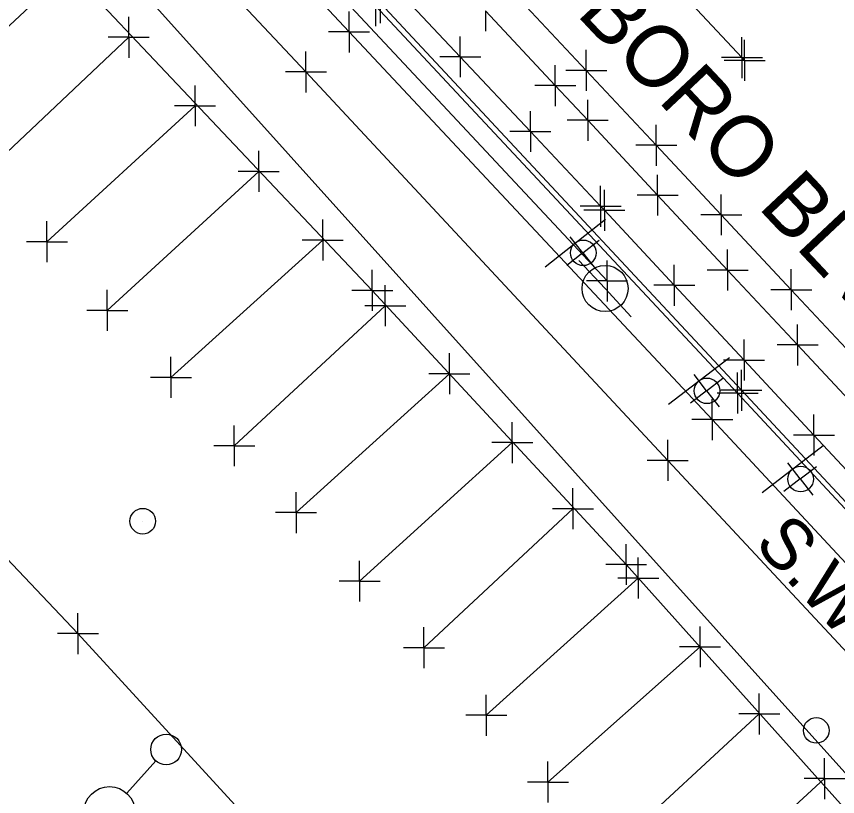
# Model space of a CAD drawing. Extents: x 0 to 1944463, y 0 to 420651.
# Drawn here: x 1943586.6 to 1943666.8, y 416881.9 to 416958.1 of the extents above; entities that cross this region are included whole.
import ezdxf

# ---------------------------------------------------------------- set-up
doc = ezdxf.new("R2010")
doc.units = 0
for name, color, linetype in [('SUR - DTM - Breaklines', 7, 'Continuous'), ('SUR - DTM - Breaklines - Points - Locators', 7, 'Continuous'), ('SUR - DTM - Spot Points - Locators', 7, 'Continuous'), ('SUR - PROPERTY - Property Lines', 7, 'Continuous'), ('SUR - TR-CTRL - Pavement Marking', 7, 'Continuous'), ('SUR - TR-CTRL - Pavement Marking - Points - Locators', 7, 'Continuous'), ('SUR - TR-CTRL - Signs and Devices', 7, 'Continuous'), ('SUR - TR-CTRL - Signs and Devices - Points - Locators', 7, 'Continuous'), ('SUR - TRAN - Features', 7, 'Continuous'), ('SUR - TRAN - Features - Points - Locators', 7, 'Continuous'), ('SUR - TRAN - Features Text', 7, 'Continuous'), ('SUR - TRAN - Roads', 7, 'Continuous'), ('SUR - TRAN - Roads Text', 7, 'Continuous'), ('SUR - UTL - Electric (Lighting)', 7, 'Continuous'), ('SUR - UTL - Fiber Optic Cable (Underground)', 7, 'Continuous'), ('SUR - UTL - Overhead Wire Crossings', 7, 'Continuous'), ('SUR - UTL - Overhead Wire Crossings - Points - Locators', 7, 'Continuous'), ('SUR - UTL - Poles and Miscellaneous', 7, 'Continuous')]:
    doc.layers.add(name, color=color, linetype=linetype)

msp = doc.modelspace()

# ---------------------------------------------------------------- linework, layer by layer
at = {"layer": 'SUR - DTM - Breaklines'}
msp.add_lwpolyline([(1943690.037, 416884.41), (1943687.662, 416887.901), (1943684.141, 416892.114), (1943657.009, 416921.299), (1943621.67, 416959.115), (1943586.87, 416996.211), (1943552.435, 417033.099), (1943548.063, 417037.789), (1943547.477, 417038.396), (1943544.67, 417041.299), (1943541.061, 417045.18), (1943540.584, 417045.813), (1943504.988, 417083.827), (1943481.846, 417108.505), (1943446.671, 417146.1), (1943414.771, 417178.279)], dxfattribs=at)
at = {"layer": 'SUR - DTM - Breaklines - Points - Locators'}
for p, q in [((1943621.67, 416959.115), (1943621.67, 416957.115)), ((1943657.009, 416921.299), (1943657.009, 416923.299)), ((1943657.009, 416921.299), (1943655.009, 416921.299)), ((1943657.009, 416921.299), (1943659.009, 416921.299)), ((1943657.009, 416921.299), (1943657.009, 416919.299))]:
    msp.add_line(p, q, dxfattribs=at)
at = {"layer": 'SUR - DTM - Spot Points - Locators'}
msp.add_line((1943598.98, 416908.778), (1943598.98, 416908.778), dxfattribs=at)
msp.add_circle((1943598.97, 416908.788), 1.25, dxfattribs=at)
at = {"layer": 'SUR - PROPERTY - Property Lines'}
for p, q in [((1943629.953, 416954.127), (1943629.953, 416956.127)), ((1943629.953, 416954.127), (1943627.953, 416954.127)), ((1943629.953, 416954.127), (1943631.953, 416954.127)), ((1943629.953, 416954.127), (1943629.953, 416952.127)), ((1943636.797, 416946.836), (1943636.797, 416948.836)), ((1943636.797, 416946.836), (1943634.797, 416946.836)), ((1943636.797, 416946.836), (1943638.797, 416946.836)), ((1943636.797, 416946.836), (1943636.797, 416944.836)), ((1943643.641, 416939.545), (1943643.641, 416941.545)), ((1943644.014, 416939.147), (1943644.014, 416941.147)), ((1943643.641, 416939.545), (1943641.641, 416939.545)), ((1943643.641, 416939.545), (1943645.641, 416939.545)), ((1943643.641, 416939.545), (1943643.641, 416937.545)), ((1943644.014, 416939.147), (1943642.014, 416939.147)), ((1943644.014, 416939.147), (1943646.014, 416939.147)), ((1943644.014, 416939.147), (1943644.014, 416937.147)), ((1943650.831, 416931.831), (1943650.831, 416933.831)), ((1943650.831, 416931.831), (1943648.831, 416931.831)), ((1943650.831, 416931.831), (1943652.831, 416931.831)), ((1943650.831, 416931.831), (1943650.831, 416929.831)), ((1943657.648, 416924.515), (1943657.648, 416926.515)), ((1943657.648, 416924.515), (1943655.648, 416924.515)), ((1943657.648, 416924.515), (1943659.648, 416924.515)), ((1943657.648, 416924.515), (1943657.648, 416922.515)), ((1943664.465, 416917.199), (1943664.465, 416919.199)), ((1943664.465, 416917.199), (1943662.465, 416917.199)), ((1943664.465, 416917.199), (1943666.465, 416917.199)), ((1943664.465, 416917.199), (1943664.465, 416915.199))]:
    msp.add_line(p, q, dxfattribs=at)
at = {"layer": 'SUR - TR-CTRL - Pavement Marking'}
for points in [[(1943591.838, 416962.671), (1943577.197, 416949.004)], [(1943650.627, 416961.367), (1943657.44, 416954.048), (1943657.695, 416953.774)], [(1943635.421, 416960.11), (1943642.247, 416952.802), (1943649.073, 416945.494), (1943655.418, 416938.701), (1943662.244, 416931.393), (1943669.07, 416924.085), (1943675.897, 416916.778), (1943682.723, 416909.47), (1943689.549, 416902.162), (1943693.301, 416898.145)], [(1943583.291, 416942.534), (1943597.61, 416956.036)], [(1943604.082, 416949.342), (1943589.616, 416936.071)], [(1943595.499, 416929.369), (1943610.297, 416942.946)], [(1943616.536, 416936.234), (1943601.722, 416922.831)], [(1943607.903, 416916.147), (1943622.625, 416929.822)], [(1943628.896, 416923.185), (1943613.934, 416909.626)], [(1943620.123, 416902.935), (1943635.017, 416916.469)], [(1943640.942, 416910.001), (1943626.405, 416896.431)], [(1943632.484, 416889.847), (1943647.322, 416903.233)], [(1943653.357, 416896.523), (1943638.499, 416883.322)], [(1943644.702, 416876.622), (1943659.128, 416889.966)], [(1943665.496, 416883.652), (1943651.356, 416870.611)]]:
    msp.add_lwpolyline(points, dxfattribs=at)
at = {"layer": 'SUR - TR-CTRL - Pavement Marking - Points - Locators'}
for p, q in [((1943597.61, 416956.036), (1943597.61, 416958.036)), ((1943597.61, 416956.036), (1943595.61, 416956.036)), ((1943597.61, 416956.036), (1943599.61, 416956.036)), ((1943597.61, 416956.036), (1943597.61, 416954.036)), ((1943657.44, 416954.048), (1943657.44, 416956.048)), ((1943657.695, 416953.774), (1943657.695, 416955.774)), ((1943642.247, 416952.802), (1943642.247, 416954.802)), ((1943657.44, 416954.048), (1943655.44, 416954.048)), ((1943657.44, 416954.048), (1943659.44, 416954.048)), ((1943657.44, 416954.048), (1943657.44, 416952.048)), ((1943657.695, 416953.774), (1943655.695, 416953.774)), ((1943657.695, 416953.774), (1943659.695, 416953.774)), ((1943657.695, 416953.774), (1943657.695, 416951.774)), ((1943642.247, 416952.802), (1943640.247, 416952.802)), ((1943642.247, 416952.802), (1943644.247, 416952.802)), ((1943642.247, 416952.802), (1943642.247, 416950.802)), ((1943604.082, 416949.342), (1943604.082, 416951.342)), ((1943604.082, 416949.342), (1943602.082, 416949.342)), ((1943604.082, 416949.342), (1943606.082, 416949.342)), ((1943604.082, 416949.342), (1943604.082, 416947.342)), ((1943649.073, 416945.494), (1943649.073, 416947.494)), ((1943649.073, 416945.494), (1943647.073, 416945.494)), ((1943649.073, 416945.494), (1943651.073, 416945.494)), ((1943649.073, 416945.494), (1943649.073, 416943.494)), ((1943610.297, 416942.946), (1943610.297, 416944.946)), ((1943610.297, 416942.946), (1943608.297, 416942.946)), ((1943610.297, 416942.946), (1943612.297, 416942.946)), ((1943610.297, 416942.946), (1943610.297, 416940.946)), ((1943655.418, 416938.701), (1943655.418, 416940.701)), ((1943655.418, 416938.701), (1943653.418, 416938.701)), ((1943655.418, 416938.701), (1943657.418, 416938.701)), ((1943655.418, 416938.701), (1943655.418, 416936.701)), ((1943589.616, 416936.071), (1943589.616, 416938.071)), ((1943616.536, 416936.234), (1943616.536, 416938.234)), ((1943616.536, 416936.234), (1943614.536, 416936.234)), ((1943616.536, 416936.234), (1943618.536, 416936.234)), ((1943616.536, 416936.234), (1943616.536, 416934.234)), ((1943589.616, 416936.071), (1943587.616, 416936.071)), ((1943589.616, 416936.071), (1943591.616, 416936.071)), ((1943589.616, 416936.071), (1943589.616, 416934.071)), ((1943662.244, 416931.393), (1943662.244, 416933.393)), ((1943622.625, 416929.822), (1943622.625, 416931.822)), ((1943595.499, 416929.369), (1943595.499, 416931.369)), ((1943662.244, 416931.393), (1943660.244, 416931.393)), ((1943662.244, 416931.393), (1943664.244, 416931.393)), ((1943662.244, 416931.393), (1943662.244, 416929.393)), ((1943595.499, 416929.369), (1943593.499, 416929.369)), ((1943595.499, 416929.369), (1943597.499, 416929.369)), ((1943595.499, 416929.369), (1943595.499, 416927.369)), ((1943622.625, 416929.822), (1943620.625, 416929.822)), ((1943622.625, 416929.822), (1943624.625, 416929.822)), ((1943622.625, 416929.822), (1943622.625, 416927.822)), ((1943628.896, 416923.185), (1943628.896, 416925.185)), ((1943601.722, 416922.831), (1943601.722, 416924.831)), ((1943601.722, 416922.831), (1943599.722, 416922.831)), ((1943601.722, 416922.831), (1943603.722, 416922.831)), ((1943601.722, 416922.831), (1943601.722, 416920.831)), ((1943628.896, 416923.185), (1943626.896, 416923.185)), ((1943628.896, 416923.185), (1943630.896, 416923.185)), ((1943628.896, 416923.185), (1943628.896, 416921.185)), ((1943607.903, 416916.147), (1943607.903, 416918.147)), ((1943635.017, 416916.469), (1943635.017, 416918.469)), ((1943635.017, 416916.469), (1943633.017, 416916.469)), ((1943635.017, 416916.469), (1943637.017, 416916.469)), ((1943635.017, 416916.469), (1943635.017, 416914.469)), ((1943607.903, 416916.147), (1943605.903, 416916.147)), ((1943607.903, 416916.147), (1943609.903, 416916.147)), ((1943607.903, 416916.147), (1943607.903, 416914.147)), ((1943613.934, 416909.626), (1943613.934, 416911.626)), ((1943640.942, 416910.001), (1943640.942, 416912.001)), ((1943640.942, 416910.001), (1943638.942, 416910.001)), ((1943640.942, 416910.001), (1943642.942, 416910.001)), ((1943640.942, 416910.001), (1943640.942, 416908.001)), ((1943613.934, 416909.626), (1943611.934, 416909.626)), ((1943613.934, 416909.626), (1943615.934, 416909.626)), ((1943613.934, 416909.626), (1943613.934, 416907.626)), ((1943647.322, 416903.233), (1943647.322, 416905.233)), ((1943620.123, 416902.935), (1943620.123, 416904.935)), ((1943620.123, 416902.935), (1943618.123, 416902.935)), ((1943620.123, 416902.935), (1943622.123, 416902.935)), ((1943620.123, 416902.935), (1943620.123, 416900.935)), ((1943647.322, 416903.233), (1943645.322, 416903.233)), ((1943647.322, 416903.233), (1943649.322, 416903.233)), ((1943647.322, 416903.233), (1943647.322, 416901.233)), ((1943626.405, 416896.431), (1943626.405, 416898.431)), ((1943653.357, 416896.523), (1943653.357, 416898.523)), ((1943626.405, 416896.431), (1943624.405, 416896.431)), ((1943626.405, 416896.431), (1943628.405, 416896.431)), ((1943626.405, 416896.431), (1943626.405, 416894.431)), ((1943653.357, 416896.523), (1943651.357, 416896.523)), ((1943653.357, 416896.523), (1943655.357, 416896.523)), ((1943653.357, 416896.523), (1943653.357, 416894.523)), ((1943632.484, 416889.847), (1943632.484, 416891.847)), ((1943659.128, 416889.966), (1943659.128, 416891.966)), ((1943632.484, 416889.847), (1943630.484, 416889.847)), ((1943632.484, 416889.847), (1943634.484, 416889.847)), ((1943632.484, 416889.847), (1943632.484, 416887.847)), ((1943659.128, 416889.966), (1943657.128, 416889.966)), ((1943659.128, 416889.966), (1943661.128, 416889.966)), ((1943659.128, 416889.966), (1943659.128, 416887.966)), ((1943638.499, 416883.322), (1943638.499, 416885.322)), ((1943665.496, 416883.652), (1943665.496, 416885.652)), ((1943665.496, 416883.652), (1943663.496, 416883.652)), ((1943665.496, 416883.652), (1943667.496, 416883.652)), ((1943665.496, 416883.652), (1943665.496, 416881.652)), ((1943638.499, 416883.322), (1943636.499, 416883.322)), ((1943638.499, 416883.322), (1943640.499, 416883.322)), ((1943638.499, 416883.322), (1943638.499, 416881.322))]:
    msp.add_line(p, q, dxfattribs=at)
at = {"layer": 'SUR - TR-CTRL - Signs and Devices'}
for p, q in [((1943638.221, 416933.636), (1943644.108, 416938.282)), ((1943650.275, 416920.203), (1943656.214, 416924.783)), ((1943659.406, 416911.6), (1943665.356, 416916.165))]:
    msp.add_line(p, q, dxfattribs=at)
for centre in [(1943641.956, 416934.991), (1943654.024, 416921.517), (1943663.159, 416912.904)]:
    msp.add_circle(centre, 1.25, dxfattribs=at)
at = {"layer": 'SUR - TR-CTRL - Signs and Devices - Points - Locators'}
for p, q in [((1943641.923, 416934.998), (1943640.684, 416936.568)), ((1943641.923, 416934.998), (1943643.493, 416936.237)), ((1943641.923, 416934.998), (1943640.353, 416933.759)), ((1943641.923, 416934.998), (1943643.162, 416933.428)), ((1943653.992, 416921.524), (1943652.77, 416923.107)), ((1943653.992, 416921.524), (1943655.576, 416922.745)), ((1943653.992, 416921.524), (1943652.408, 416920.302)), ((1943653.992, 416921.524), (1943655.213, 416919.94)), ((1943663.126, 416912.911), (1943661.909, 416914.498)), ((1943663.126, 416912.911), (1943664.713, 416914.129)), ((1943663.126, 416912.911), (1943661.539, 416911.694)), ((1943663.126, 416912.911), (1943664.343, 416911.324))]:
    msp.add_line(p, q, dxfattribs=at)
at = {"layer": 'SUR - TRAN - Features'}
for points in [[(1943690.517, 416884.687), (1943688.171, 416888.179), (1943684.491, 416892.496), (1943657.382, 416921.566), (1943622.127, 416959.409), (1943587.363, 416996.51), (1943552.883, 417033.403), (1943548.422, 417038.143), (1943540.877, 417046.253), (1943505.414, 417084.161), (1943482.193, 417108.964), (1943447.041, 417146.494), (1943415.051, 417178.837)], [(1943683.475, 416879.002), (1943650.193, 416914.722), (1943614.895, 416952.654), (1943579.604, 416990.202), (1943545.778, 417026.452), (1943534.226, 417038.899), (1943498.133, 417077.367), (1943475.267, 417101.767), (1943439.87, 417139.584), (1943410.719, 417170.507), (1943406.186, 417175.311), (1943401.196, 417176.55), (1943395.893, 417176.476), (1943388.428, 417174.941), (1943381.482, 417171.318), (1943374.135, 417163.898), (1943371.169, 417159.245), (1943367.675, 417150.231), (1943360.721, 417127.894)], [(1943697.4, 416860.877), (1943690.662, 416853.516), (1943680.011, 416848.771), (1943671.071, 416850.108), (1943659.172, 416861.163), (1943671.245, 416876.496), (1943646.14, 416904.56), (1943621.368, 416931.316), (1943572.636, 416982.883), (1943540.39, 417017.544), (1943505.699, 417054.06), (1943474.434, 417087.298), (1943457.685, 417072.554), (1943450.018, 417075.306), (1943447.742, 417078.93), (1943449.061, 417085.558), (1943418.603, 417095.278), (1943390.386, 417103.24), (1943385.223, 417087.294), (1943382.77, 417085.376), (1943380.03, 417085.521), (1943353.12, 417094.43), (1943345.493, 417101.695)], [(1943689.969, 416884.205), (1943688.032, 416882.685), (1943654.543, 416918.706), (1943619.098, 416956.562), (1943584.119, 416993.893), (1943550.009, 417030.506), (1943545.291, 417035.524), (1943547.776, 417037.81)], [(1943632.401, 416958.621), (1943639.227, 416951.313), (1943642.387, 416947.93), (1943649.212, 416940.621), (1943656.038, 416933.313), (1943662.863, 416926.004), (1943669.689, 416918.696), (1943676.514, 416911.387), (1943683.34, 416904.079), (1943690.165, 416896.771), (1943691.813, 416895.006)], [(1943612.622, 416876.008), (1943592.651, 416897.822), (1943574.694, 416916.77), (1943567.991, 416919.905), (1943561.677, 416917.771), (1943556.522, 416907.311), (1943557.484, 416905.253), (1943579.637, 416896.476), (1943576.625, 416879.386), (1943578.194, 416877.041), (1943580.851, 416874.813), (1943603.996, 416868.755), (1943608.827, 416869.867), (1943611.887, 416873.337), (1943612.677, 416876.074)]]:
    msp.add_lwpolyline(points, dxfattribs=at)
at = {"layer": 'SUR - TRAN - Features - Points - Locators'}
for p, q in [((1943622.127, 416959.409), (1943622.127, 416957.409)), ((1943619.098, 416956.562), (1943619.098, 416958.562)), ((1943632.401, 416958.621), (1943632.401, 416956.621)), ((1943619.098, 416956.562), (1943617.098, 416956.562)), ((1943619.098, 416956.562), (1943621.098, 416956.562)), ((1943619.098, 416956.562), (1943619.098, 416954.562)), ((1943614.895, 416952.654), (1943614.895, 416954.654)), ((1943639.227, 416951.313), (1943639.227, 416953.313)), ((1943614.895, 416952.654), (1943612.895, 416952.654)), ((1943614.895, 416952.654), (1943616.895, 416952.654)), ((1943614.895, 416952.654), (1943614.895, 416950.654)), ((1943639.227, 416951.313), (1943637.227, 416951.313)), ((1943639.227, 416951.313), (1943641.227, 416951.313)), ((1943639.227, 416951.313), (1943639.227, 416949.313)), ((1943642.387, 416947.93), (1943642.387, 416949.93)), ((1943642.387, 416947.93), (1943640.387, 416947.93)), ((1943642.387, 416947.93), (1943644.387, 416947.93)), ((1943642.387, 416947.93), (1943642.387, 416945.93)), ((1943649.212, 416940.621), (1943649.212, 416942.621)), ((1943649.212, 416940.621), (1943647.212, 416940.621)), ((1943649.212, 416940.621), (1943651.212, 416940.621)), ((1943649.212, 416940.621), (1943649.212, 416938.621)), ((1943656.038, 416933.313), (1943656.038, 416935.313)), ((1943621.368, 416931.316), (1943621.368, 416933.316)), ((1943656.038, 416933.313), (1943654.038, 416933.313)), ((1943656.038, 416933.313), (1943658.038, 416933.313)), ((1943656.038, 416933.313), (1943656.038, 416931.313)), ((1943621.368, 416931.316), (1943619.368, 416931.316)), ((1943621.368, 416931.316), (1943623.368, 416931.316)), ((1943621.368, 416931.316), (1943621.368, 416929.316)), ((1943662.863, 416926.004), (1943662.863, 416928.004)), ((1943662.863, 416926.004), (1943660.863, 416926.004)), ((1943662.863, 416926.004), (1943664.863, 416926.004)), ((1943662.863, 416926.004), (1943662.863, 416924.004)), ((1943657.382, 416921.566), (1943657.382, 416923.566)), ((1943657.382, 416921.566), (1943655.382, 416921.566)), ((1943657.382, 416921.566), (1943659.382, 416921.566)), ((1943657.382, 416921.566), (1943657.382, 416919.566)), ((1943654.543, 416918.706), (1943654.543, 416920.706)), ((1943654.543, 416918.706), (1943652.543, 416918.706)), ((1943654.543, 416918.706), (1943656.543, 416918.706)), ((1943654.543, 416918.706), (1943654.543, 416916.706)), ((1943650.193, 416914.722), (1943650.193, 416916.722)), ((1943650.193, 416914.722), (1943648.193, 416914.722)), ((1943650.193, 416914.722), (1943652.193, 416914.722)), ((1943650.193, 416914.722), (1943650.193, 416912.722)), ((1943646.14, 416904.56), (1943646.14, 416906.56)), ((1943646.14, 416904.56), (1943644.14, 416904.56)), ((1943646.14, 416904.56), (1943648.14, 416904.56)), ((1943646.14, 416904.56), (1943646.14, 416902.56)), ((1943592.651, 416897.822), (1943592.651, 416899.822)), ((1943592.651, 416897.822), (1943590.651, 416897.822)), ((1943592.651, 416897.822), (1943594.651, 416897.822)), ((1943592.651, 416897.822), (1943592.651, 416895.822))]:
    msp.add_line(p, q, dxfattribs=at)
at = {"layer": 'SUR - TRAN - Roads'}
msp.add_lwpolyline([(1943623.109, 416961.419), (1943629.953, 416954.127), (1943636.797, 416946.836), (1943643.641, 416939.545), (1943644.014, 416939.147), (1943650.831, 416931.831), (1943657.648, 416924.515), (1943664.465, 416917.199), (1943671.283, 416909.882), (1943676.808, 416903.952), (1943683.625, 416896.636), (1943690.442, 416889.32), (1943694.093, 416885.402)], dxfattribs=at)
at = {"layer": 'SUR - UTL - Electric (Lighting)'}
msp.add_line((1943600.248, 416885.386), (1943597.403, 416882.229), dxfattribs=at)
for centre, radius in [((1943601.252, 416886.5), 1.5), ((1943595.729, 416880.372), 2.5)]:
    msp.add_circle(centre, radius, dxfattribs=at)
at = {"layer": 'SUR - UTL - Fiber Optic Cable (Underground)'}
msp.add_lwpolyline([(1943675.935, 416874.811), (1943301.532, 417291.453), (1943229.017, 417377.593), (1943204.769, 417412.08), (1943079.474, 417545.559), (1943001.447, 417611.824), (1942943.851, 417666.04), (1942875.969, 417717.873), (1942785.445, 417773.544), (1942671.047, 417813.855), (1942647.996, 417834.422), (1942364.461, 417940.541)], dxfattribs=at)
at = {"layer": 'SUR - UTL - Overhead Wire Crossings'}
msp.add_lwpolyline([(1943644.273, 416932.242), (1943530.467, 417053.971)], dxfattribs=at)
at = {"layer": 'SUR - UTL - Overhead Wire Crossings - Points - Locators'}
for q in [(1943644.273, 416934.242), (1943642.273, 416932.242), (1943646.273, 416932.242), (1943644.273, 416930.242)]:
    msp.add_line((1943644.273, 416932.242), q, dxfattribs=at)
at = {"layer": 'SUR - UTL - Poles and Miscellaneous'}
for p, q in [((1943644.081, 416931.504), (1943641.535, 416934.257)), ((1943644.081, 416931.504), (1943646.627, 416928.751)), ((1943664.699, 416888.35), (1943664.699, 416888.35))]:
    msp.add_line(p, q, dxfattribs=at)
for centre, radius in [((1943644.081, 416931.504), 2.25), ((1943664.688, 416888.36), 1.25)]:
    msp.add_circle(centre, radius, dxfattribs=at)

# ---------------------------------------------------------------- texts
at = {"layer": 'SUR - TRAN - Features Text'}
msp.add_text('S.W.', height=5, rotation=313, dxfattribs=at).set_placement((1943658.513, 416906.501))
at = {"layer": 'SUR - TRAN - Roads Text'}
msp.add_text('SR-2 (US-41) (HILLSBORO BLVD.) (ASP.)', height=5.99999, rotation=313.22626, dxfattribs=at).set_placement((1943589.28, 417013.519))

doc.saveas('drawing.dxf')
